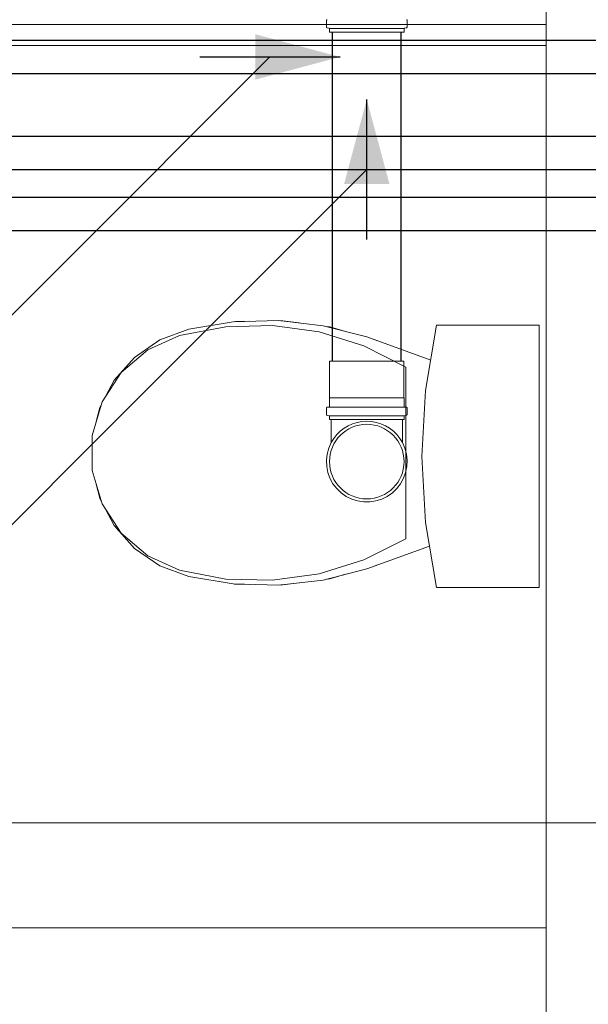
# Model space of a CAD drawing. Header units: millimetres. Extents: x 321 to 585, y -277 to 9.
# Tile 574 of 656: x 357.61 to 359.23, y -98.58 to -95.77. Entities that reach past the tile are written whole.
import ezdxf

# ---------------------------------------------------------------- set-up
doc = ezdxf.new("R2010")
doc.units = ezdxf.units.MM
doc.header["$MEASUREMENT"] = 0
for name, color, linetype, lineweight in [('CV-Condutos', 1, 'Continuous', 25), ('CV-Sentido conduto', 9, 'Continuous', 30), ('CV-Textos conduto', 7, 'Continuous', 9), ('IFC-Elemento de mobília-Contorno', 152, 'Continuous', 5), ('IFC-Elemento terminal-Contorno', 253, 'Continuous', 5), ('IFC-Laje-Contorno', 134, 'Continuous', 5), ('IFC-Viga-Contorno', 66, 'Continuous', 5), ('Simbolos', 5, 'Continuous', 20), ('Simbolos_int', 2, 'Continuous', 15), ('TQ-Condutos', 3, 'Continuous', 25), ('TQ-Sentido conduto', 9, 'Continuous', 30), ('TQ-Textos conduto', 7, 'Continuous', 9)]:
    doc.layers.add(name, color=color, linetype=linetype, lineweight=lineweight)

msp = doc.modelspace()

# ---------------------------------------------------------------- hatches: boundary and pattern name
at = {"layer": 'CV-Sentido conduto', "linetype": 'Continuous'}
msp.add_hatch(color=7, dxfattribs=at).paths.add_polyline_path([(358.5249, -95.8773), (358.2834, -95.8126), (358.2834, -95.942)])
at = {"layer": 'TQ-Sentido conduto', "linetype": 'Continuous'}
msp.add_hatch(color=7, dxfattribs=at).paths.add_polyline_path([(358.6013, -95.9985), (358.5366, -96.2399), (358.666, -96.2399)])

# ---------------------------------------------------------------- linework, layer by layer
at = {"layer": 'CV-Condutos'}
for p, q in [((354.5927, -95.8298), (361.9971, -95.8298)), ((354.5927, -95.9248), (361.9971, -95.9248)), ((350.1486, -96.1036), (362.0191, -96.1036)), ((350.1486, -96.1986), (362.0191, -96.1986)), ((345.4405, -96.2781), (361.765, -96.2781)), ((345.4405, -96.3731), (361.765, -96.3731))]:
    msp.add_line(p, q, dxfattribs=at)
at = {"layer": 'CV-Sentido conduto'}
msp.add_lwpolyline([(358.1249, -95.8773), (358.5249, -95.8773)], dxfattribs=at)
at = {"layer": 'CV-Textos conduto'}
msp.add_lwpolyline([(358.3249, -95.8773), (357.1249, -97.0773), (355.5288, -97.0773)], dxfattribs=at)
at = {"layer": 'IFC-Elemento de mobília-Contorno', "color": 7, "lineweight": 5}
for p, q in [((356.8137, -95.7845), (359.1137, -95.7845)), ((359.1137, -95.8445), (359.1137, -95.7845)), ((356.8137, -95.8445), (359.1137, -95.8445))]:
    msp.add_line(p, q, dxfattribs=at)
at = {"layer": 'IFC-Elemento terminal-Contorno', "color": 7, "lineweight": 5}
for p, q in [((358.093, -96.6548), (358.2202, -96.6335)), ((358.2202, -96.6335), (358.349, -96.6301)), ((358.2234, -96.6334), (358.2264, -96.633)), ((358.2264, -96.633), (358.2672, -96.6323)), ((358.349, -96.6301), (358.4771, -96.6447)), ((358.3554, -96.6309), (358.3615, -96.6308)), ((358.3615, -96.6308), (358.4079, -96.6368)), ((358.0106, -96.6856), (358.093, -96.6548)), ((358.0669, -96.6732), (358.1985, -96.6476)), ((358.1985, -96.6476), (358.3324, -96.644)), ((358.3324, -96.644), (358.4652, -96.6625)), ((358.4652, -96.6625), (358.5931, -96.7025)), ((358.4771, -96.6447), (358.6018, -96.6769)), ((358.4864, -96.6471), (358.4955, -96.6483)), ((358.4955, -96.6483), (358.5409, -96.6612)), ((358.7693, -96.8295), (358.8009, -96.6434)), ((358.8009, -96.6434), (359.0937, -96.6434)), ((359.0937, -97.3925), (359.0937, -96.6434)), ((357.938, -96.7352), (358.0106, -96.6856)), ((357.9756, -96.7137), (358.0669, -96.6732)), ((358.6018, -96.6769), (358.784, -96.7431)), ((358.6214, -96.6841), (358.6255, -96.6852)), ((358.6255, -96.6852), (358.6292, -96.6869)), ((357.8997, -96.7786), (357.9756, -96.7137)), ((358.5931, -96.7025), (358.7128, -96.7629)), ((357.8795, -96.8008), (357.938, -96.7352)), ((357.8452, -96.8623), (357.8997, -96.7786)), ((358.7128, -97.2531), (358.7128, -96.7629)), ((357.855, -96.8473), (357.8795, -96.8008)), ((358.7587, -97.018), (358.7693, -96.8295)), ((357.8169, -96.958), (357.8452, -96.8623)), ((357.8286, -96.9184), (357.8385, -96.8786)), ((357.8385, -96.8786), (357.8429, -96.8703)), ((357.8169, -97.0579), (357.8169, -96.958)), ((358.7587, -97.018), (358.7693, -97.2064)), ((357.8169, -97.0579), (357.8452, -97.1536)), ((357.8286, -97.0976), (357.8385, -97.1373)), ((357.8385, -97.1373), (357.8429, -97.1457)), ((357.8452, -97.1536), (357.8997, -97.2374)), ((357.855, -97.1687), (357.8795, -97.2151)), ((357.8795, -97.2151), (357.938, -97.2807)), ((358.7693, -97.2064), (358.8009, -97.3925)), ((357.8997, -97.2374), (357.9756, -97.3022)), ((358.5931, -97.3135), (358.7128, -97.2531)), ((357.938, -97.2807), (358.0106, -97.3304)), ((358.6018, -97.339), (358.7808, -97.274)), ((357.9756, -97.3022), (358.0669, -97.3428)), ((358.4652, -97.3535), (358.5931, -97.3135)), ((358.0106, -97.3304), (358.093, -97.3611)), ((358.0669, -97.3428), (358.1985, -97.3683)), ((358.4771, -97.3712), (358.6018, -97.339)), ((358.6214, -97.3319), (358.6255, -97.3307)), ((358.6255, -97.3307), (358.6292, -97.329)), ((358.093, -97.3611), (358.2202, -97.3824)), ((358.1985, -97.3683), (358.3324, -97.3719)), ((358.3324, -97.3719), (358.4652, -97.3535)), ((358.349, -97.3858), (358.4771, -97.3712)), ((358.4864, -97.3688), (358.4955, -97.3676)), ((358.4955, -97.3676), (358.5409, -97.3547)), ((358.2202, -97.3824), (358.349, -97.3858)), ((358.2234, -97.3825), (358.2264, -97.383)), ((358.2264, -97.383), (358.2672, -97.3836)), ((358.3554, -97.3851), (358.3615, -97.3852)), ((358.3615, -97.3852), (358.4079, -97.3791)), ((358.8009, -97.3925), (359.0937, -97.3925))]:
    msp.add_line(p, q, dxfattribs=at)
at = {"layer": 'IFC-Laje-Contorno', "color": 7, "lineweight": 5}
for p, q in [((359.1137, -98.0645), (359.1137, -94.2007)), ((351.3137, -98.0645), (359.4137, -98.0645))]:
    msp.add_line(p, q, dxfattribs=at)
at = {"layer": 'IFC-Viga-Contorno', "color": 7, "lineweight": 5}
for p, q in [((359.1137, -98.7686), (359.1137, -94.1998)), ((357.5121, -98.0644), (359.1137, -98.0644)), ((351.3137, -98.3644), (359.1137, -98.3644))]:
    msp.add_line(p, q, dxfattribs=at)
at = {"layer": 'Simbolos'}
for p, q in [((358.486, -95.7918), (358.486, -95.7729)), ((358.4875, -95.7938), (358.4933, -95.7953)), ((358.4948, -95.8061), (358.4948, -95.7973)), ((358.7078, -95.8061), (358.7078, -95.7973)), ((358.7151, -95.7938), (358.7093, -95.7953)), ((358.7166, -95.7918), (358.7166, -95.7729)), ((358.4948, -95.8061), (358.7078, -95.8061)), ((358.4953, -96.8506), (358.4953, -96.7459)), ((358.7073, -96.8506), (358.7073, -96.7459)), ((358.4948, -96.8511), (358.4953, -96.8506)), ((358.4948, -96.8753), (358.4948, -96.8511)), ((358.7078, -96.8511), (358.7073, -96.8506)), ((358.7078, -96.8753), (358.7078, -96.8511)), ((358.486, -96.8986), (358.486, -96.8797)), ((358.4878, -96.8777), (358.493, -96.8773)), ((358.7148, -96.8777), (358.7096, -96.8773)), ((358.7166, -96.8986), (358.7166, -96.8797)), ((358.4875, -96.9006), (358.4933, -96.9021)), ((358.4948, -96.9129), (358.4948, -96.9041)), ((358.7078, -96.9129), (358.4948, -96.9129)), ((358.4997, -96.9784), (358.4997, -96.9129)), ((358.7029, -96.9784), (358.7029, -96.9129)), ((358.7078, -96.9129), (358.7078, -96.9041)), ((358.7151, -96.9006), (358.7093, -96.9021))]:
    msp.add_line(p, q, dxfattribs=at)
for points in [[(358.4878, -95.7709), (358.4875, -95.771), (358.4872, -95.7711), (358.4869, -95.7712), (358.4866, -95.7714), (358.4864, -95.7717), (358.4862, -95.772), (358.4861, -95.7723), (358.486, -95.7726), (358.486, -95.7729)], [(358.486, -95.7918), (358.486, -95.7921), (358.4861, -95.7924), (358.4862, -95.7927), (358.4863, -95.7929), (358.4865, -95.7931), (358.4867, -95.7933), (358.4869, -95.7935), (358.4872, -95.7936), (358.4875, -95.7937)], [(358.4948, -95.7973), (358.4948, -95.797), (358.4947, -95.7967), (358.4946, -95.7964), (358.4944, -95.7962), (358.4943, -95.7959), (358.4941, -95.7957), (358.4938, -95.7955), (358.4936, -95.7954), (358.4933, -95.7953)], [(358.7093, -95.7953), (358.709, -95.7954), (358.7087, -95.7955), (358.7085, -95.7957), (358.7083, -95.7959), (358.7081, -95.7962), (358.708, -95.7964), (358.7079, -95.7967), (358.7078, -95.797), (358.7078, -95.7973)], [(358.7166, -95.7729), (358.7165, -95.7726), (358.7165, -95.7723), (358.7163, -95.772), (358.7162, -95.7717), (358.7159, -95.7714), (358.7157, -95.7712), (358.7154, -95.7711), (358.7151, -95.771), (358.7147, -95.7709)], [(358.7151, -95.7937), (358.7154, -95.7936), (358.7156, -95.7935), (358.7159, -95.7933), (358.7161, -95.7931), (358.7162, -95.7929), (358.7164, -95.7927), (358.7165, -95.7924), (358.7166, -95.7921), (358.7166, -95.7918)], [(358.4878, -96.8777), (358.4875, -96.8778), (358.4872, -96.8779), (358.4869, -96.878), (358.4866, -96.8782), (358.4864, -96.8785), (358.4862, -96.8788), (358.4861, -96.8791), (358.486, -96.8794), (358.486, -96.8797)], [(358.4929, -96.8773), (358.4933, -96.8772), (358.4936, -96.8771), (358.4939, -96.8769), (358.4941, -96.8767), (358.4944, -96.8765), (358.4945, -96.8762), (358.4947, -96.8759), (358.4947, -96.8756), (358.4948, -96.8753)], [(358.7078, -96.8753), (358.7078, -96.8756), (358.7079, -96.8759), (358.708, -96.8762), (358.7082, -96.8765), (358.7084, -96.8767), (358.7087, -96.8769), (358.709, -96.8771), (358.7093, -96.8772), (358.7096, -96.8773)], [(358.7166, -96.8797), (358.7165, -96.8794), (358.7165, -96.8791), (358.7163, -96.8788), (358.7162, -96.8785), (358.7159, -96.8782), (358.7157, -96.878), (358.7154, -96.8779), (358.7151, -96.8778), (358.7147, -96.8777)], [(358.486, -96.8986), (358.486, -96.8989), (358.4861, -96.8992), (358.4862, -96.8995), (358.4863, -96.8997), (358.4865, -96.8999), (358.4867, -96.9001), (358.4869, -96.9003), (358.4872, -96.9005), (358.4875, -96.9005)], [(358.4948, -96.9041), (358.4948, -96.9038), (358.4947, -96.9035), (358.4946, -96.9032), (358.4944, -96.903), (358.4943, -96.9027), (358.4941, -96.9025), (358.4938, -96.9024), (358.4936, -96.9022), (358.4933, -96.9021)], [(358.7029, -96.9784), (358.6956, -96.9667), (358.687, -96.9559), (358.6772, -96.9462), (358.6663, -96.9377), (358.6544, -96.9306), (358.6418, -96.925), (358.6286, -96.9209), (358.6151, -96.9185), (358.6013, -96.9176), (358.5875, -96.9185), (358.5739, -96.9209), (358.5607, -96.925), (358.5481, -96.9306), (358.5363, -96.9377), (358.5253, -96.9462), (358.5155, -96.9559), (358.5069, -96.9667), (358.4997, -96.9784)], [(358.7093, -96.9021), (358.709, -96.9022), (358.7087, -96.9024), (358.7085, -96.9025), (358.7083, -96.9027), (358.7081, -96.903), (358.708, -96.9032), (358.7079, -96.9035), (358.7078, -96.9038), (358.7078, -96.9041)], [(358.7151, -96.9005), (358.7154, -96.9005), (358.7156, -96.9003), (358.7159, -96.9001), (358.7161, -96.8999), (358.7162, -96.8997), (358.7164, -96.8995), (358.7165, -96.8992), (358.7166, -96.8989), (358.7166, -96.8986)], [(358.4997, -96.9784), (358.4926, -96.9945), (358.488, -97.0115), (358.486, -97.029), (358.4868, -97.0466), (358.4902, -97.0639), (358.4962, -97.0804), (358.5047, -97.0959), (358.5154, -97.1098), (358.5281, -97.122), (358.5425, -97.1321), (358.5583, -97.1399), (358.5751, -97.1452), (358.5925, -97.1479), (358.6101, -97.1479), (358.6275, -97.1452), (358.6443, -97.1399), (358.66, -97.1321), (358.6745, -97.122), (358.6872, -97.1098), (358.6979, -97.0959), (358.7063, -97.0804), (358.7123, -97.0639), (358.7158, -97.0466), (358.7165, -97.029), (358.7146, -97.0115), (358.71, -96.9945), (358.7029, -96.9784)]]:
    msp.add_lwpolyline(points, dxfattribs=at)
at = {"layer": 'Simbolos_int'}
for p, q in [((358.4948, -95.7957), (358.7078, -95.7957)), ((358.7073, -96.7459), (358.4953, -96.7459)), ((358.7073, -96.8506), (358.4953, -96.8506)), ((358.7078, -96.8771), (358.4948, -96.8771)), ((358.7078, -96.9025), (358.4948, -96.9025)), ((358.7029, -96.9129), (358.4997, -96.9129))]:
    msp.add_line(p, q, dxfattribs=at)
msp.add_circle((358.6013, -97.0329), 0.1065, dxfattribs=at)
at = {"layer": 'TQ-Condutos'}
for p, q in [((358.5033, -96.7459), (358.5033, -95.8061)), ((358.6993, -96.7459), (358.6993, -95.8061))]:
    msp.add_line(p, q, dxfattribs=at)
at = {"layer": 'TQ-Sentido conduto'}
msp.add_lwpolyline([(358.6013, -96.3984), (358.6013, -95.9985)], dxfattribs=at)
at = {"layer": 'TQ-Textos conduto'}
msp.add_lwpolyline([(358.6013, -96.1985), (356.8013, -97.9985), (355.0498, -97.9985)], dxfattribs=at)

doc.saveas('drawing.dxf')
